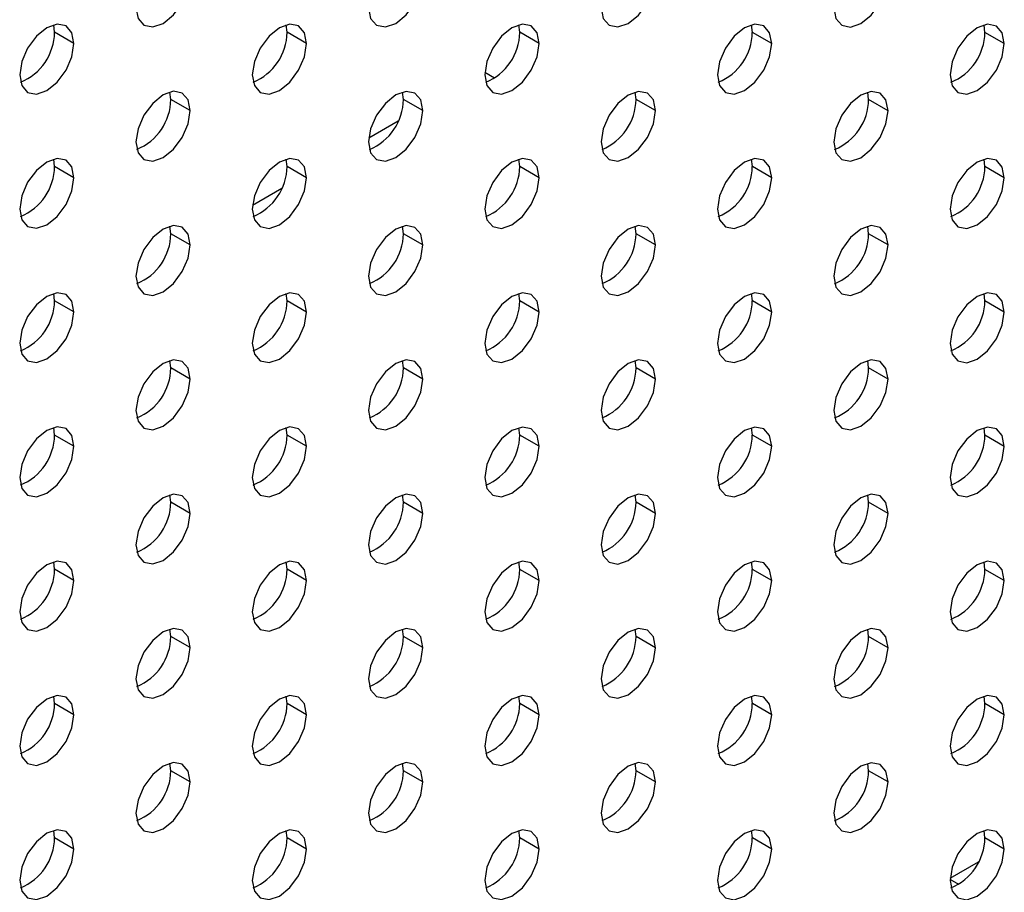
# Model space of a CAD drawing. Header units: millimetres. Extents: x 0 to 1118, y 0 to 864.
# Tile 359 of 397: x 1028.78 to 1032.37, y 691.3 to 694.48. Entities that reach past the tile are written whole.
import ezdxf

# ---------------------------------------------------------------- set-up
doc = ezdxf.new("R2010")
doc.units = ezdxf.units.MM

msp = doc.modelspace()

# ---------------------------------------------------------------- linework, layer by layer
at = {"color": 7, "linetype": 'Continuous', "lineweight": 25}
for p, q in [((1028.9034, 694.4381), (1028.9002, 694.4651)), ((1029.752, 694.438), (1029.7487, 694.4651)), ((1030.6005, 694.4379), (1030.5973, 694.465)), ((1031.449, 694.4378), (1031.4458, 694.4649)), ((1032.2975, 694.4377), (1032.2943, 694.4648)), ((1028.9741, 694.3972), (1028.9034, 694.4381)), ((1029.8227, 694.3972), (1029.752, 694.438)), ((1030.6712, 694.3971), (1030.6005, 694.4379)), ((1031.5197, 694.397), (1031.449, 694.4378)), ((1032.3683, 694.3969), (1032.2975, 694.4377)), ((1030.5083, 694.2707), (1030.4734, 694.2908)), ((1029.3277, 694.193), (1029.3245, 694.2201)), ((1030.1762, 694.193), (1030.173, 694.2201)), ((1031.0248, 694.1929), (1031.0215, 694.22)), ((1031.8733, 694.1928), (1031.8701, 694.2199)), ((1029.3984, 694.1522), (1029.3277, 694.193)), ((1030.2469, 694.1521), (1030.1762, 694.193)), ((1031.0955, 694.1521), (1031.0248, 694.1929)), ((1031.944, 694.152), (1031.8733, 694.1928)), ((1030.0497, 694.0524), (1030.1571, 694.1144)), ((1028.9034, 693.9481), (1028.9002, 693.9752)), ((1029.752, 693.948), (1029.7487, 693.9751)), ((1030.6005, 693.948), (1030.5973, 693.9751)), ((1031.449, 693.9479), (1031.4458, 693.975)), ((1032.2975, 693.9478), (1032.2943, 693.9749)), ((1028.9741, 693.9073), (1028.9034, 693.9481)), ((1029.8227, 693.9072), (1029.752, 693.948)), ((1030.6712, 693.9071), (1030.6005, 693.948)), ((1031.5197, 693.9071), (1031.449, 693.9479)), ((1032.3683, 693.907), (1032.2975, 693.9478)), ((1029.6254, 693.8075), (1029.7328, 693.8695)), ((1029.3277, 693.7031), (1029.3245, 693.7302)), ((1030.1762, 693.703), (1030.173, 693.7301)), ((1031.0248, 693.703), (1031.0215, 693.7301)), ((1031.8733, 693.7029), (1031.8701, 693.73)), ((1029.3984, 693.6623), (1029.3277, 693.7031)), ((1030.2469, 693.6622), (1030.1762, 693.703)), ((1031.0955, 693.6621), (1031.0248, 693.703)), ((1031.944, 693.6621), (1031.8733, 693.7029)), ((1028.9034, 693.4582), (1028.9002, 693.4853)), ((1028.9741, 693.4174), (1028.9034, 693.4582)), ((1029.752, 693.4581), (1029.7487, 693.4852)), ((1029.8227, 693.4173), (1029.752, 693.4581)), ((1030.6005, 693.458), (1030.5973, 693.4851)), ((1030.6712, 693.4172), (1030.6005, 693.458)), ((1031.449, 693.458), (1031.4458, 693.4851)), ((1031.5197, 693.4171), (1031.449, 693.458)), ((1032.2975, 693.4579), (1032.2943, 693.485)), ((1032.3683, 693.4171), (1032.2975, 693.4579)), ((1029.3277, 693.2132), (1029.3245, 693.2403)), ((1030.1762, 693.2131), (1030.173, 693.2402)), ((1031.0248, 693.213), (1031.0215, 693.2401)), ((1031.8733, 693.213), (1031.8701, 693.2401)), ((1029.3984, 693.1724), (1029.3277, 693.2132)), ((1030.2469, 693.1723), (1030.1762, 693.2131)), ((1031.0955, 693.1722), (1031.0248, 693.213)), ((1031.944, 693.1721), (1031.8733, 693.213)), ((1028.9034, 692.9683), (1028.9002, 692.9954)), ((1029.752, 692.9682), (1029.7487, 692.9953)), ((1030.6005, 692.9681), (1030.5973, 692.9952)), ((1031.449, 692.968), (1031.4458, 692.9951)), ((1032.2975, 692.968), (1032.2943, 692.995)), ((1028.9741, 692.9275), (1028.9034, 692.9683)), ((1029.8227, 692.9274), (1029.752, 692.9682)), ((1030.6712, 692.9273), (1030.6005, 692.9681)), ((1031.5197, 692.9272), (1031.449, 692.968)), ((1032.3683, 692.9271), (1032.2975, 692.968)), ((1029.3277, 692.7233), (1029.3245, 692.7504)), ((1030.1762, 692.7232), (1030.173, 692.7503)), ((1031.0248, 692.7231), (1031.0215, 692.7502)), ((1031.8733, 692.723), (1031.8701, 692.7501)), ((1029.3984, 692.6825), (1029.3277, 692.7233)), ((1030.2469, 692.6824), (1030.1762, 692.7232)), ((1031.0955, 692.6823), (1031.0248, 692.7231)), ((1031.944, 692.6822), (1031.8733, 692.723)), ((1028.9034, 692.4784), (1028.9002, 692.5054)), ((1029.752, 692.4783), (1029.7487, 692.5054)), ((1030.6005, 692.4782), (1030.5973, 692.5053)), ((1031.449, 692.4781), (1031.4458, 692.5052)), ((1032.2975, 692.478), (1032.2943, 692.5051)), ((1028.9741, 692.4375), (1028.9034, 692.4784)), ((1029.8227, 692.4375), (1029.752, 692.4783)), ((1030.6712, 692.4374), (1030.6005, 692.4782)), ((1031.5197, 692.4373), (1031.449, 692.4781)), ((1032.3683, 692.4372), (1032.2975, 692.478)), ((1029.3277, 692.2334), (1029.3245, 692.2604)), ((1030.1762, 692.2333), (1030.173, 692.2604)), ((1031.0248, 692.2332), (1031.0215, 692.2603)), ((1031.8733, 692.2331), (1031.8701, 692.2602)), ((1029.3984, 692.1925), (1029.3277, 692.2334)), ((1030.2469, 692.1925), (1030.1762, 692.2333)), ((1031.0955, 692.1924), (1031.0248, 692.2332)), ((1031.944, 692.1923), (1031.8733, 692.2331)), ((1028.9034, 691.9884), (1028.9002, 692.0155)), ((1028.9741, 691.9476), (1028.9034, 691.9884)), ((1029.752, 691.9883), (1029.7487, 692.0154)), ((1029.8227, 691.9475), (1029.752, 691.9883)), ((1030.6005, 691.9883), (1030.5973, 692.0154)), ((1030.6712, 691.9474), (1030.6005, 691.9883)), ((1031.449, 691.9882), (1031.4458, 692.0153)), ((1031.5197, 691.9474), (1031.449, 691.9882)), ((1032.2975, 691.9881), (1032.2943, 692.0152)), ((1032.3683, 691.9473), (1032.2975, 691.9881)), ((1029.3277, 691.7434), (1029.3245, 691.7705)), ((1030.1762, 691.7433), (1030.173, 691.7704)), ((1031.0248, 691.7433), (1031.0215, 691.7704)), ((1031.8733, 691.7432), (1031.8701, 691.7703)), ((1029.3984, 691.7026), (1029.3277, 691.7434)), ((1030.2469, 691.7025), (1030.1762, 691.7433)), ((1031.0955, 691.7024), (1031.0248, 691.7433)), ((1031.944, 691.7024), (1031.8733, 691.7432)), ((1028.9034, 691.4985), (1028.9002, 691.5256)), ((1029.752, 691.4984), (1029.7487, 691.5255)), ((1030.6005, 691.4983), (1030.5973, 691.5254)), ((1031.449, 691.4983), (1031.4458, 691.5254)), ((1032.2975, 691.4982), (1032.2943, 691.5253)), ((1028.9741, 691.4577), (1028.9034, 691.4985)), ((1029.8227, 691.4576), (1029.752, 691.4984)), ((1030.6712, 691.4575), (1030.6005, 691.4983)), ((1031.5197, 691.4574), (1031.449, 691.4983)), ((1032.3683, 691.4574), (1032.2975, 691.4982)), ((1032.1705, 691.3515), (1032.2744, 691.4114)), ((1032.2019, 691.3287), (1032.1703, 691.347))]:
    msp.add_line(p, q, dxfattribs=at)
at = {"color": 7, "linetype": 'Continuous', "lineweight": 25, "flags": 128}
for points in [[(1029.2004, 694.5279), (1029.208, 694.4885), (1029.2294, 694.4638), (1029.2615, 694.4575), (1029.2994, 694.4707), (1029.3373, 694.5013), (1029.3694, 694.5446), (1029.3909, 694.5941), (1029.3984, 694.6422)], [(1030.0489, 694.5278), (1030.0565, 694.4884), (1030.0779, 694.4637), (1030.1101, 694.4574), (1030.1479, 694.4706), (1030.1858, 694.5012), (1030.2179, 694.5445), (1030.2394, 694.594), (1030.2469, 694.6421)], [(1030.8975, 694.5277), (1030.905, 694.4883), (1030.9265, 694.4636), (1030.9586, 694.4574), (1030.9965, 694.4705), (1031.0343, 694.5011), (1031.0665, 694.5444), (1031.0879, 694.5939), (1031.0955, 694.642)], [(1031.746, 694.5276), (1031.7535, 694.4882), (1031.775, 694.4635), (1031.8071, 694.4573), (1031.845, 694.4705), (1031.8829, 694.501), (1031.915, 694.5443), (1031.9365, 694.5938), (1031.944, 694.6419)], [(1028.9741, 694.3972), (1028.9666, 694.4366), (1028.9451, 694.4613), (1028.913, 694.4676), (1028.8751, 694.4544), (1028.8373, 694.4238), (1028.8051, 694.3805), (1028.7837, 694.331), (1028.7762, 694.2829)], [(1029.8227, 694.3972), (1029.8151, 694.4365), (1029.7937, 694.4612), (1029.7616, 694.4675), (1029.7237, 694.4543), (1029.6858, 694.4237), (1029.6537, 694.3804), (1029.6322, 694.331), (1029.6247, 694.2829)], [(1030.6712, 694.3971), (1030.6637, 694.4365), (1030.6422, 694.4612), (1030.6101, 694.4674), (1030.5722, 694.4542), (1030.5343, 694.4237), (1030.5022, 694.3803), (1030.4807, 694.3309), (1030.4732, 694.2828)], [(1031.5197, 694.397), (1031.5122, 694.4364), (1031.4907, 694.4611), (1031.4586, 694.4673), (1031.4207, 694.4542), (1031.3828, 694.4236), (1031.3507, 694.3803), (1031.3293, 694.3308), (1031.3217, 694.2827)], [(1032.3683, 694.3969), (1032.3607, 694.4363), (1032.3393, 694.461), (1032.3071, 694.4672), (1032.2693, 694.4541), (1032.2314, 694.4235), (1032.1993, 694.3802), (1032.1778, 694.3307), (1032.1703, 694.2826)], [(1028.7762, 694.2829), (1028.7837, 694.2435), (1028.8051, 694.2188), (1028.8373, 694.2126), (1028.8751, 694.2258), (1028.913, 694.2563), (1028.9451, 694.2997), (1028.9666, 694.3491), (1028.9741, 694.3972)], [(1029.6247, 694.2829), (1029.6322, 694.2435), (1029.6537, 694.2188), (1029.6858, 694.2125), (1029.7237, 694.2257), (1029.7616, 694.2563), (1029.7937, 694.2996), (1029.8151, 694.3491), (1029.8227, 694.3972)], [(1030.4732, 694.2828), (1030.4807, 694.2434), (1030.5022, 694.2187), (1030.5343, 694.2124), (1030.5722, 694.2256), (1030.6101, 694.2562), (1030.6422, 694.2995), (1030.6637, 694.349), (1030.6712, 694.3971)], [(1031.3217, 694.2827), (1031.3293, 694.2433), (1031.3507, 694.2186), (1031.3828, 694.2124), (1031.4207, 694.2255), (1031.4586, 694.2561), (1031.4907, 694.2994), (1031.5122, 694.3489), (1031.5197, 694.397)], [(1032.1703, 694.2826), (1032.1778, 694.2432), (1032.1993, 694.2185), (1032.2314, 694.2123), (1032.2693, 694.2254), (1032.3071, 694.256), (1032.3393, 694.2993), (1032.3607, 694.3488), (1032.3683, 694.3969)], [(1029.3984, 694.1522), (1029.3909, 694.1916), (1029.3694, 694.2163), (1029.3373, 694.2226), (1029.2994, 694.2094), (1029.2615, 694.1788), (1029.2294, 694.1355), (1029.208, 694.086), (1029.2004, 694.0379)], [(1030.2469, 694.1521), (1030.2394, 694.1915), (1030.2179, 694.2162), (1030.1858, 694.2225), (1030.1479, 694.2093), (1030.1101, 694.1787), (1030.0779, 694.1354), (1030.0565, 694.0859), (1030.0489, 694.0379)], [(1031.0955, 694.1521), (1031.0879, 694.1915), (1031.0665, 694.2162), (1031.0343, 694.2224), (1030.9965, 694.2092), (1030.9586, 694.1787), (1030.9265, 694.1353), (1030.905, 694.0859), (1030.8975, 694.0378)], [(1031.944, 694.152), (1031.9365, 694.1914), (1031.915, 694.2161), (1031.8829, 694.2223), (1031.845, 694.2092), (1031.8071, 694.1786), (1031.775, 694.1353), (1031.7535, 694.0858), (1031.746, 694.0377)], [(1029.2004, 694.0379), (1029.208, 693.9985), (1029.2294, 693.9738), (1029.2615, 693.9676), (1029.2994, 693.9808), (1029.3373, 694.0113), (1029.3694, 694.0547), (1029.3909, 694.1041), (1029.3984, 694.1522)], [(1030.0489, 694.0379), (1030.0565, 693.9985), (1030.0779, 693.9738), (1030.1101, 693.9675), (1030.1479, 693.9807), (1030.1858, 694.0113), (1030.2179, 694.0546), (1030.2394, 694.1041), (1030.2469, 694.1521)], [(1030.8975, 694.0378), (1030.905, 693.9984), (1030.9265, 693.9737), (1030.9586, 693.9674), (1030.9965, 693.9806), (1031.0343, 694.0112), (1031.0665, 694.0545), (1031.0879, 694.104), (1031.0955, 694.1521)], [(1031.746, 694.0377), (1031.7535, 693.9983), (1031.775, 693.9736), (1031.8071, 693.9674), (1031.845, 693.9805), (1031.8829, 694.0111), (1031.915, 694.0544), (1031.9365, 694.1039), (1031.944, 694.152)], [(1028.9741, 693.9073), (1028.9666, 693.9467), (1028.9451, 693.9714), (1028.913, 693.9776), (1028.8751, 693.9645), (1028.8373, 693.9339), (1028.8051, 693.8906), (1028.7837, 693.8411), (1028.7762, 693.793)], [(1029.8227, 693.9072), (1029.8151, 693.9466), (1029.7937, 693.9713), (1029.7616, 693.9776), (1029.7237, 693.9644), (1029.6858, 693.9338), (1029.6537, 693.8905), (1029.6322, 693.841), (1029.6247, 693.7929)], [(1030.6712, 693.9071), (1030.6637, 693.9465), (1030.6422, 693.9712), (1030.6101, 693.9775), (1030.5722, 693.9643), (1030.5343, 693.9337), (1030.5022, 693.8904), (1030.4807, 693.8409), (1030.4732, 693.7929)], [(1031.5197, 693.9071), (1031.5122, 693.9465), (1031.4907, 693.9712), (1031.4586, 693.9774), (1031.4207, 693.9642), (1031.3828, 693.9337), (1031.3507, 693.8903), (1031.3293, 693.8409), (1031.3217, 693.7928)], [(1032.3683, 693.907), (1032.3607, 693.9464), (1032.3393, 693.9711), (1032.3071, 693.9773), (1032.2693, 693.9642), (1032.2314, 693.9336), (1032.1993, 693.8903), (1032.1778, 693.8408), (1032.1703, 693.7927)], [(1028.7762, 693.793), (1028.7837, 693.7536), (1028.8051, 693.7289), (1028.8373, 693.7227), (1028.8751, 693.7358), (1028.913, 693.7664), (1028.9451, 693.8097), (1028.9666, 693.8592), (1028.9741, 693.9073)], [(1029.6247, 693.7929), (1029.6322, 693.7535), (1029.6537, 693.7288), (1029.6858, 693.7226), (1029.7237, 693.7358), (1029.7616, 693.7663), (1029.7937, 693.8097), (1029.8151, 693.8591), (1029.8227, 693.9072)], [(1030.4732, 693.7929), (1030.4807, 693.7535), (1030.5022, 693.7288), (1030.5343, 693.7225), (1030.5722, 693.7357), (1030.6101, 693.7663), (1030.6422, 693.8096), (1030.6637, 693.8591), (1030.6712, 693.9071)], [(1031.3217, 693.7928), (1031.3293, 693.7534), (1031.3507, 693.7287), (1031.3828, 693.7224), (1031.4207, 693.7356), (1031.4586, 693.7662), (1031.4907, 693.8095), (1031.5122, 693.859), (1031.5197, 693.9071)], [(1032.1703, 693.7927), (1032.1778, 693.7533), (1032.1993, 693.7286), (1032.2314, 693.7224), (1032.2693, 693.7355), (1032.3071, 693.7661), (1032.3393, 693.8094), (1032.3607, 693.8589), (1032.3683, 693.907)], [(1029.3984, 693.6623), (1029.3909, 693.7017), (1029.3694, 693.7264), (1029.3373, 693.7326), (1029.2994, 693.7195), (1029.2615, 693.6889), (1029.2294, 693.6456), (1029.208, 693.5961), (1029.2004, 693.548)], [(1030.2469, 693.6622), (1030.2394, 693.7016), (1030.2179, 693.7263), (1030.1858, 693.7326), (1030.1479, 693.7194), (1030.1101, 693.6888), (1030.0779, 693.6455), (1030.0565, 693.596), (1030.0489, 693.5479)], [(1031.0955, 693.6621), (1031.0879, 693.7015), (1031.0665, 693.7262), (1031.0343, 693.7325), (1030.9965, 693.7193), (1030.9586, 693.6887), (1030.9265, 693.6454), (1030.905, 693.5959), (1030.8975, 693.5478)], [(1031.944, 693.6621), (1031.9365, 693.7015), (1031.915, 693.7262), (1031.8829, 693.7324), (1031.845, 693.7192), (1031.8071, 693.6887), (1031.775, 693.6453), (1031.7535, 693.5959), (1031.746, 693.5478)], [(1029.2004, 693.548), (1029.208, 693.5086), (1029.2294, 693.4839), (1029.2615, 693.4777), (1029.2994, 693.4908), (1029.3373, 693.5214), (1029.3694, 693.5647), (1029.3909, 693.6142), (1029.3984, 693.6623)], [(1030.0489, 693.5479), (1030.0565, 693.5085), (1030.0779, 693.4838), (1030.1101, 693.4776), (1030.1479, 693.4908), (1030.1858, 693.5213), (1030.2179, 693.5647), (1030.2394, 693.6141), (1030.2469, 693.6622)], [(1030.8975, 693.5478), (1030.905, 693.5085), (1030.9265, 693.4838), (1030.9586, 693.4775), (1030.9965, 693.4907), (1031.0343, 693.5213), (1031.0665, 693.5646), (1031.0879, 693.614), (1031.0955, 693.6621)], [(1031.746, 693.5478), (1031.7535, 693.5084), (1031.775, 693.4837), (1031.8071, 693.4774), (1031.845, 693.4906), (1031.8829, 693.5212), (1031.915, 693.5645), (1031.9365, 693.614), (1031.944, 693.6621)], [(1028.9741, 693.4174), (1028.9666, 693.4568), (1028.9451, 693.4815), (1028.913, 693.4877), (1028.8751, 693.4745), (1028.8373, 693.444), (1028.8051, 693.4007), (1028.7837, 693.3512), (1028.7762, 693.3031)], [(1029.8227, 693.4173), (1029.8151, 693.4567), (1029.7937, 693.4814), (1029.7616, 693.4876), (1029.7237, 693.4745), (1029.6858, 693.4439), (1029.6537, 693.4006), (1029.6322, 693.3511), (1029.6247, 693.303)], [(1030.6712, 693.4172), (1030.6637, 693.4566), (1030.6422, 693.4813), (1030.6101, 693.4876), (1030.5722, 693.4744), (1030.5343, 693.4438), (1030.5022, 693.4005), (1030.4807, 693.351), (1030.4732, 693.3029)], [(1031.5197, 693.4171), (1031.5122, 693.4565), (1031.4907, 693.4812), (1031.4586, 693.4875), (1031.4207, 693.4743), (1031.3828, 693.4437), (1031.3507, 693.4004), (1031.3293, 693.3509), (1031.3217, 693.3028)], [(1032.3683, 693.4171), (1032.3607, 693.4565), (1032.3393, 693.4812), (1032.3071, 693.4874), (1032.2693, 693.4742), (1032.2314, 693.4437), (1032.1993, 693.4003), (1032.1778, 693.3509), (1032.1703, 693.3028)], [(1028.7762, 693.3031), (1028.7837, 693.2637), (1028.8051, 693.239), (1028.8373, 693.2328), (1028.8751, 693.2459), (1028.913, 693.2765), (1028.9451, 693.3198), (1028.9666, 693.3693), (1028.9741, 693.4174)], [(1029.6247, 693.303), (1029.6322, 693.2636), (1029.6537, 693.2389), (1029.6858, 693.2327), (1029.7237, 693.2458), (1029.7616, 693.2764), (1029.7937, 693.3197), (1029.8151, 693.3692), (1029.8227, 693.4173)], [(1030.4732, 693.3029), (1030.4807, 693.2635), (1030.5022, 693.2388), (1030.5343, 693.2326), (1030.5722, 693.2458), (1030.6101, 693.2763), (1030.6422, 693.3197), (1030.6637, 693.3691), (1030.6712, 693.4172)], [(1031.3217, 693.3028), (1031.3293, 693.2634), (1031.3507, 693.2388), (1031.3828, 693.2325), (1031.4207, 693.2457), (1031.4586, 693.2763), (1031.4907, 693.3196), (1031.5122, 693.369), (1031.5197, 693.4171)], [(1032.1703, 693.3028), (1032.1778, 693.2634), (1032.1993, 693.2387), (1032.2314, 693.2324), (1032.2693, 693.2456), (1032.3071, 693.2762), (1032.3393, 693.3195), (1032.3607, 693.369), (1032.3683, 693.4171)], [(1029.3984, 693.1724), (1029.3909, 693.2118), (1029.3694, 693.2365), (1029.3373, 693.2427), (1029.2994, 693.2295), (1029.2615, 693.199), (1029.2294, 693.1557), (1029.208, 693.1062), (1029.2004, 693.0581)], [(1030.2469, 693.1723), (1030.2394, 693.2117), (1030.2179, 693.2364), (1030.1858, 693.2426), (1030.1479, 693.2295), (1030.1101, 693.1989), (1030.0779, 693.1556), (1030.0565, 693.1061), (1030.0489, 693.058)], [(1031.0955, 693.1722), (1031.0879, 693.2116), (1031.0665, 693.2363), (1031.0343, 693.2426), (1030.9965, 693.2294), (1030.9586, 693.1988), (1030.9265, 693.1555), (1030.905, 693.106), (1030.8975, 693.0579)], [(1031.944, 693.1721), (1031.9365, 693.2115), (1031.915, 693.2362), (1031.8829, 693.2425), (1031.845, 693.2293), (1031.8071, 693.1987), (1031.775, 693.1554), (1031.7535, 693.1059), (1031.746, 693.0578)], [(1029.2004, 693.0581), (1029.208, 693.0187), (1029.2294, 692.994), (1029.2615, 692.9877), (1029.2994, 693.0009), (1029.3373, 693.0315), (1029.3694, 693.0748), (1029.3909, 693.1243), (1029.3984, 693.1724)], [(1030.0489, 693.058), (1030.0565, 693.0186), (1030.0779, 692.9939), (1030.1101, 692.9877), (1030.1479, 693.0008), (1030.1858, 693.0314), (1030.2179, 693.0747), (1030.2394, 693.1242), (1030.2469, 693.1723)], [(1030.8975, 693.0579), (1030.905, 693.0185), (1030.9265, 692.9938), (1030.9586, 692.9876), (1030.9965, 693.0008), (1031.0343, 693.0313), (1031.0665, 693.0746), (1031.0879, 693.1241), (1031.0955, 693.1722)], [(1031.746, 693.0578), (1031.7535, 693.0184), (1031.775, 692.9937), (1031.8071, 692.9875), (1031.845, 693.0007), (1031.8829, 693.0312), (1031.915, 693.0746), (1031.9365, 693.124), (1031.944, 693.1721)], [(1028.9741, 692.9275), (1028.9666, 692.9669), (1028.9451, 692.9916), (1028.913, 692.9978), (1028.8751, 692.9846), (1028.8373, 692.9541), (1028.8051, 692.9107), (1028.7837, 692.8613), (1028.7762, 692.8132)], [(1029.8227, 692.9274), (1029.8151, 692.9668), (1029.7937, 692.9915), (1029.7616, 692.9977), (1029.7237, 692.9845), (1029.6858, 692.954), (1029.6537, 692.9107), (1029.6322, 692.8612), (1029.6247, 692.8131)], [(1030.6712, 692.9273), (1030.6637, 692.9667), (1030.6422, 692.9914), (1030.6101, 692.9976), (1030.5722, 692.9845), (1030.5343, 692.9539), (1030.5022, 692.9106), (1030.4807, 692.8611), (1030.4732, 692.813)], [(1031.5197, 692.9272), (1031.5122, 692.9666), (1031.4907, 692.9913), (1031.4586, 692.9976), (1031.4207, 692.9844), (1031.3828, 692.9538), (1031.3507, 692.9105), (1031.3293, 692.861), (1031.3217, 692.8129)], [(1032.3683, 692.9271), (1032.3607, 692.9665), (1032.3393, 692.9912), (1032.3071, 692.9975), (1032.2693, 692.9843), (1032.2314, 692.9537), (1032.1993, 692.9104), (1032.1778, 692.8609), (1032.1703, 692.8128)], [(1028.7762, 692.8132), (1028.7837, 692.7738), (1028.8051, 692.7491), (1028.8373, 692.7428), (1028.8751, 692.756), (1028.913, 692.7866), (1028.9451, 692.8299), (1028.9666, 692.8794), (1028.9741, 692.9275)], [(1029.6247, 692.8131), (1029.6322, 692.7737), (1029.6537, 692.749), (1029.6858, 692.7427), (1029.7237, 692.7559), (1029.7616, 692.7865), (1029.7937, 692.8298), (1029.8151, 692.8793), (1029.8227, 692.9274)], [(1030.4732, 692.813), (1030.4807, 692.7736), (1030.5022, 692.7489), (1030.5343, 692.7427), (1030.5722, 692.7558), (1030.6101, 692.7864), (1030.6422, 692.8297), (1030.6637, 692.8792), (1030.6712, 692.9273)], [(1031.3217, 692.8129), (1031.3293, 692.7735), (1031.3507, 692.7488), (1031.3828, 692.7426), (1031.4207, 692.7558), (1031.4586, 692.7863), (1031.4907, 692.8296), (1031.5122, 692.8791), (1031.5197, 692.9272)], [(1032.1703, 692.8128), (1032.1778, 692.7734), (1032.1993, 692.7487), (1032.2314, 692.7425), (1032.2693, 692.7557), (1032.3071, 692.7862), (1032.3393, 692.8296), (1032.3607, 692.879), (1032.3683, 692.9271)], [(1029.3984, 692.6825), (1029.3909, 692.7219), (1029.3694, 692.7466), (1029.3373, 692.7528), (1029.2994, 692.7396), (1029.2615, 692.7091), (1029.2294, 692.6657), (1029.208, 692.6163), (1029.2004, 692.5682)], [(1030.2469, 692.6824), (1030.2394, 692.7218), (1030.2179, 692.7465), (1030.1858, 692.7527), (1030.1479, 692.7395), (1030.1101, 692.709), (1030.0779, 692.6657), (1030.0565, 692.6162), (1030.0489, 692.5681)], [(1031.0955, 692.6823), (1031.0879, 692.7217), (1031.0665, 692.7464), (1031.0343, 692.7526), (1030.9965, 692.7395), (1030.9586, 692.7089), (1030.9265, 692.6656), (1030.905, 692.6161), (1030.8975, 692.568)], [(1031.944, 692.6822), (1031.9365, 692.7216), (1031.915, 692.7463), (1031.8829, 692.7526), (1031.845, 692.7394), (1031.8071, 692.7088), (1031.775, 692.6655), (1031.7535, 692.616), (1031.746, 692.5679)], [(1029.2004, 692.5682), (1029.208, 692.5288), (1029.2294, 692.5041), (1029.2615, 692.4978), (1029.2994, 692.511), (1029.3373, 692.5416), (1029.3694, 692.5849), (1029.3909, 692.6344), (1029.3984, 692.6825)], [(1030.0489, 692.5681), (1030.0565, 692.5287), (1030.0779, 692.504), (1030.1101, 692.4977), (1030.1479, 692.5109), (1030.1858, 692.5415), (1030.2179, 692.5848), (1030.2394, 692.6343), (1030.2469, 692.6824)], [(1030.8975, 692.568), (1030.905, 692.5286), (1030.9265, 692.5039), (1030.9586, 692.4977), (1030.9965, 692.5108), (1031.0343, 692.5414), (1031.0665, 692.5847), (1031.0879, 692.6342), (1031.0955, 692.6823)], [(1031.746, 692.5679), (1031.7535, 692.5285), (1031.775, 692.5038), (1031.8071, 692.4976), (1031.845, 692.5108), (1031.8829, 692.5413), (1031.915, 692.5846), (1031.9365, 692.6341), (1031.944, 692.6822)], [(1028.9741, 692.4375), (1028.9666, 692.4769), (1028.9451, 692.5016), (1028.913, 692.5079), (1028.8751, 692.4947), (1028.8373, 692.4641), (1028.8051, 692.4208), (1028.7837, 692.3713), (1028.7762, 692.3232)], [(1029.8227, 692.4375), (1029.8151, 692.4769), (1029.7937, 692.5015), (1029.7616, 692.5078), (1029.7237, 692.4946), (1029.6858, 692.464), (1029.6537, 692.4207), (1029.6322, 692.3713), (1029.6247, 692.3232)], [(1030.6712, 692.4374), (1030.6637, 692.4768), (1030.6422, 692.5015), (1030.6101, 692.5077), (1030.5722, 692.4945), (1030.5343, 692.464), (1030.5022, 692.4206), (1030.4807, 692.3712), (1030.4732, 692.3231)], [(1031.5197, 692.4373), (1031.5122, 692.4767), (1031.4907, 692.5014), (1031.4586, 692.5076), (1031.4207, 692.4945), (1031.3828, 692.4639), (1031.3507, 692.4206), (1031.3293, 692.3711), (1031.3217, 692.323)], [(1032.3683, 692.4372), (1032.3607, 692.4766), (1032.3393, 692.5013), (1032.3071, 692.5076), (1032.2693, 692.4944), (1032.2314, 692.4638), (1032.1993, 692.4205), (1032.1778, 692.371), (1032.1703, 692.3229)], [(1028.7762, 692.3232), (1028.7837, 692.2838), (1028.8051, 692.2591), (1028.8373, 692.2529), (1028.8751, 692.2661), (1028.913, 692.2966), (1028.9451, 692.34), (1028.9666, 692.3894), (1028.9741, 692.4375)], [(1029.6247, 692.3232), (1029.6322, 692.2838), (1029.6537, 692.2591), (1029.6858, 692.2528), (1029.7237, 692.266), (1029.7616, 692.2966), (1029.7937, 692.3399), (1029.8151, 692.3894), (1029.8227, 692.4375)], [(1030.4732, 692.3231), (1030.4807, 692.2837), (1030.5022, 692.259), (1030.5343, 692.2527), (1030.5722, 692.2659), (1030.6101, 692.2965), (1030.6422, 692.3398), (1030.6637, 692.3893), (1030.6712, 692.4374)], [(1031.3217, 692.323), (1031.3293, 692.2836), (1031.3507, 692.2589), (1031.3828, 692.2527), (1031.4207, 692.2658), (1031.4586, 692.2964), (1031.4907, 692.3397), (1031.5122, 692.3892), (1031.5197, 692.4373)], [(1032.1703, 692.3229), (1032.1778, 692.2835), (1032.1993, 692.2588), (1032.2314, 692.2526), (1032.2693, 692.2658), (1032.3071, 692.2963), (1032.3393, 692.3396), (1032.3607, 692.3891), (1032.3683, 692.4372)], [(1029.3984, 692.1925), (1029.3909, 692.2319), (1029.3694, 692.2566), (1029.3373, 692.2629), (1029.2994, 692.2497), (1029.2615, 692.2191), (1029.2294, 692.1758), (1029.208, 692.1263), (1029.2004, 692.0782)], [(1030.2469, 692.1925), (1030.2394, 692.2318), (1030.2179, 692.2565), (1030.1858, 692.2628), (1030.1479, 692.2496), (1030.1101, 692.219), (1030.0779, 692.1757), (1030.0565, 692.1263), (1030.0489, 692.0782)], [(1031.0955, 692.1924), (1031.0879, 692.2318), (1031.0665, 692.2565), (1031.0343, 692.2627), (1030.9965, 692.2495), (1030.9586, 692.219), (1030.9265, 692.1756), (1030.905, 692.1262), (1030.8975, 692.0781)], [(1031.944, 692.1923), (1031.9365, 692.2317), (1031.915, 692.2564), (1031.8829, 692.2626), (1031.845, 692.2495), (1031.8071, 692.2189), (1031.775, 692.1756), (1031.7535, 692.1261), (1031.746, 692.078)], [(1029.2004, 692.0782), (1029.208, 692.0388), (1029.2294, 692.0141), (1029.2615, 692.0079), (1029.2994, 692.0211), (1029.3373, 692.0516), (1029.3694, 692.095), (1029.3909, 692.1444), (1029.3984, 692.1925)], [(1030.0489, 692.0782), (1030.0565, 692.0388), (1030.0779, 692.0141), (1030.1101, 692.0078), (1030.1479, 692.021), (1030.1858, 692.0516), (1030.2179, 692.0949), (1030.2394, 692.1444), (1030.2469, 692.1925)], [(1030.8975, 692.0781), (1030.905, 692.0387), (1030.9265, 692.014), (1030.9586, 692.0077), (1030.9965, 692.0209), (1031.0343, 692.0515), (1031.0665, 692.0948), (1031.0879, 692.1443), (1031.0955, 692.1924)], [(1031.746, 692.078), (1031.7535, 692.0386), (1031.775, 692.0139), (1031.8071, 692.0077), (1031.845, 692.0208), (1031.8829, 692.0514), (1031.915, 692.0947), (1031.9365, 692.1442), (1031.944, 692.1923)], [(1028.9741, 691.9476), (1028.9666, 691.987), (1028.9451, 692.0117), (1028.913, 692.0179), (1028.8751, 692.0048), (1028.8373, 691.9742), (1028.8051, 691.9309), (1028.7837, 691.8814), (1028.7762, 691.8333)], [(1029.8227, 691.9475), (1029.8151, 691.9869), (1029.7937, 692.0116), (1029.7616, 692.0179), (1029.7237, 692.0047), (1029.6858, 691.9741), (1029.6537, 691.9308), (1029.6322, 691.8813), (1029.6247, 691.8332)], [(1030.6712, 691.9474), (1030.6637, 691.9868), (1030.6422, 692.0115), (1030.6101, 692.0178), (1030.5722, 692.0046), (1030.5343, 691.974), (1030.5022, 691.9307), (1030.4807, 691.8812), (1030.4732, 691.8332)], [(1031.5197, 691.9474), (1031.5122, 691.9868), (1031.4907, 692.0115), (1031.4586, 692.0177), (1031.4207, 692.0045), (1031.3828, 691.974), (1031.3507, 691.9306), (1031.3293, 691.8812), (1031.3217, 691.8331)], [(1032.3683, 691.9473), (1032.3607, 691.9867), (1032.3393, 692.0114), (1032.3071, 692.0176), (1032.2693, 692.0045), (1032.2314, 691.9739), (1032.1993, 691.9306), (1032.1778, 691.8811), (1032.1703, 691.833)], [(1028.7762, 691.8333), (1028.7837, 691.7939), (1028.8051, 691.7692), (1028.8373, 691.763), (1028.8751, 691.7761), (1028.913, 691.8067), (1028.9451, 691.85), (1028.9666, 691.8995), (1028.9741, 691.9476)], [(1029.6247, 691.8332), (1029.6322, 691.7938), (1029.6537, 691.7691), (1029.6858, 691.7629), (1029.7237, 691.7761), (1029.7616, 691.8066), (1029.7937, 691.85), (1029.8151, 691.8994), (1029.8227, 691.9475)], [(1030.4732, 691.8332), (1030.4807, 691.7938), (1030.5022, 691.7691), (1030.5343, 691.7628), (1030.5722, 691.776), (1030.6101, 691.8066), (1030.6422, 691.8499), (1030.6637, 691.8994), (1030.6712, 691.9474)], [(1031.3217, 691.8331), (1031.3293, 691.7937), (1031.3507, 691.769), (1031.3828, 691.7627), (1031.4207, 691.7759), (1031.4586, 691.8065), (1031.4907, 691.8498), (1031.5122, 691.8993), (1031.5197, 691.9474)], [(1032.1703, 691.833), (1032.1778, 691.7936), (1032.1993, 691.7689), (1032.2314, 691.7627), (1032.2693, 691.7758), (1032.3071, 691.8064), (1032.3393, 691.8497), (1032.3607, 691.8992), (1032.3683, 691.9473)], [(1029.3984, 691.7026), (1029.3909, 691.742), (1029.3694, 691.7667), (1029.3373, 691.7729), (1029.2994, 691.7598), (1029.2615, 691.7292), (1029.2294, 691.6859), (1029.208, 691.6364), (1029.2004, 691.5883)], [(1030.2469, 691.7025), (1030.2394, 691.7419), (1030.2179, 691.7666), (1030.1858, 691.7729), (1030.1479, 691.7597), (1030.1101, 691.7291), (1030.0779, 691.6858), (1030.0565, 691.6363), (1030.0489, 691.5882)], [(1031.0955, 691.7024), (1031.0879, 691.7418), (1031.0665, 691.7665), (1031.0343, 691.7728), (1030.9965, 691.7596), (1030.9586, 691.729), (1030.9265, 691.6857), (1030.905, 691.6362), (1030.8975, 691.5882)], [(1031.944, 691.7024), (1031.9365, 691.7418), (1031.915, 691.7665), (1031.8829, 691.7727), (1031.845, 691.7595), (1031.8071, 691.729), (1031.775, 691.6856), (1031.7535, 691.6362), (1031.746, 691.5881)], [(1029.2004, 691.5883), (1029.208, 691.5489), (1029.2294, 691.5242), (1029.2615, 691.518), (1029.2994, 691.5311), (1029.3373, 691.5617), (1029.3694, 691.605), (1029.3909, 691.6545), (1029.3984, 691.7026)], [(1030.0489, 691.5882), (1030.0565, 691.5488), (1030.0779, 691.5241), (1030.1101, 691.5179), (1030.1479, 691.5311), (1030.1858, 691.5616), (1030.2179, 691.605), (1030.2394, 691.6544), (1030.2469, 691.7025)], [(1030.8975, 691.5882), (1030.905, 691.5488), (1030.9265, 691.5241), (1030.9586, 691.5178), (1030.9965, 691.531), (1031.0343, 691.5616), (1031.0665, 691.6049), (1031.0879, 691.6544), (1031.0955, 691.7024)], [(1031.746, 691.5881), (1031.7535, 691.5487), (1031.775, 691.524), (1031.8071, 691.5177), (1031.845, 691.5309), (1031.8829, 691.5615), (1031.915, 691.6048), (1031.9365, 691.6543), (1031.944, 691.7024)], [(1028.9741, 691.4577), (1028.9666, 691.4971), (1028.9451, 691.5218), (1028.913, 691.528), (1028.8751, 691.5149), (1028.8373, 691.4843), (1028.8051, 691.441), (1028.7837, 691.3915), (1028.7762, 691.3434)], [(1029.8227, 691.4576), (1029.8151, 691.497), (1029.7937, 691.5217), (1029.7616, 691.5279), (1029.7237, 691.5148), (1029.6858, 691.4842), (1029.6537, 691.4409), (1029.6322, 691.3914), (1029.6247, 691.3433)], [(1030.6712, 691.4575), (1030.6637, 691.4969), (1030.6422, 691.5216), (1030.6101, 691.5279), (1030.5722, 691.5147), (1030.5343, 691.4841), (1030.5022, 691.4408), (1030.4807, 691.3913), (1030.4732, 691.3432)], [(1031.5197, 691.4574), (1031.5122, 691.4968), (1031.4907, 691.5215), (1031.4586, 691.5278), (1031.4207, 691.5146), (1031.3828, 691.484), (1031.3507, 691.4407), (1031.3293, 691.3912), (1031.3217, 691.3431)], [(1032.3683, 691.4574), (1032.3607, 691.4968), (1032.3393, 691.5215), (1032.3071, 691.5277), (1032.2693, 691.5145), (1032.2314, 691.484), (1032.1993, 691.4406), (1032.1778, 691.3912), (1032.1703, 691.3431)], [(1028.7762, 691.3434), (1028.7837, 691.304), (1028.8051, 691.2793), (1028.8373, 691.2731), (1028.8751, 691.2862), (1028.913, 691.3168), (1028.9451, 691.3601), (1028.9666, 691.4096), (1028.9741, 691.4577)], [(1029.6247, 691.3433), (1029.6322, 691.3039), (1029.6537, 691.2792), (1029.6858, 691.273), (1029.7237, 691.2861), (1029.7616, 691.3167), (1029.7937, 691.36), (1029.8151, 691.4095), (1029.8227, 691.4576)], [(1030.4732, 691.3432), (1030.4807, 691.3038), (1030.5022, 691.2791), (1030.5343, 691.2729), (1030.5722, 691.2861), (1030.6101, 691.3166), (1030.6422, 691.36), (1030.6637, 691.4094), (1030.6712, 691.4575)], [(1031.3217, 691.3431), (1031.3293, 691.3038), (1031.3507, 691.2791), (1031.3828, 691.2728), (1031.4207, 691.286), (1031.4586, 691.3166), (1031.4907, 691.3599), (1031.5122, 691.4093), (1031.5197, 691.4574)], [(1032.1703, 691.3431), (1032.1778, 691.3037), (1032.1993, 691.279), (1032.2314, 691.2727), (1032.2693, 691.2859), (1032.3071, 691.3165), (1032.3393, 691.3598), (1032.3607, 691.4093), (1032.3683, 691.4574)]]:
    msp.add_lwpolyline(points, dxfattribs=at)
at = {"color": 7, "linetype": 'Continuous', "lineweight": 25}
for centre in [(1028.7033, 694.441), (1029.5518, 694.4409), (1030.4004, 694.4408), (1031.2489, 694.4407), (1032.0974, 694.4406), (1029.1276, 694.196), (1029.9761, 694.1959), (1030.8246, 694.1958), (1031.6732, 694.1957), (1028.7033, 693.951), (1029.5518, 693.951), (1030.4004, 693.9509), (1031.2489, 693.9508), (1032.0974, 693.9507), (1029.1276, 693.706), (1029.9761, 693.706), (1030.8246, 693.7059), (1031.6732, 693.7058), (1028.7033, 693.4611), (1029.5518, 693.461), (1030.4004, 693.461), (1031.2489, 693.4609), (1032.0974, 693.4608), (1029.1276, 693.2161), (1029.9761, 693.216), (1030.8246, 693.216), (1031.6732, 693.2159), (1028.7033, 692.9712), (1029.5518, 692.9711), (1030.4004, 692.971), (1031.2489, 692.9709), (1032.0974, 692.9709), (1029.1276, 692.7262), (1029.9761, 692.7261), (1030.8246, 692.726), (1031.6732, 692.7259), (1028.7033, 692.4813), (1029.5518, 692.4812), (1030.4004, 692.4811), (1031.2489, 692.481), (1032.0974, 692.4809), (1029.1276, 692.2363), (1029.9761, 692.2362), (1030.8246, 692.2361), (1031.6732, 692.236), (1028.7033, 691.9913), (1029.5518, 691.9913), (1030.4004, 691.9912), (1031.2489, 691.9911), (1032.0974, 691.991), (1029.1276, 691.7463), (1029.9761, 691.7463), (1030.8246, 691.7462), (1031.6732, 691.7461), (1028.7033, 691.5014), (1029.5518, 691.5013), (1030.4004, 691.5013), (1031.2489, 691.5012), (1032.0974, 691.5011)]:
    msp.add_arc(centre, 0.2001, 292.337, 359.1667, dxfattribs=at)

doc.saveas('drawing.dxf')
